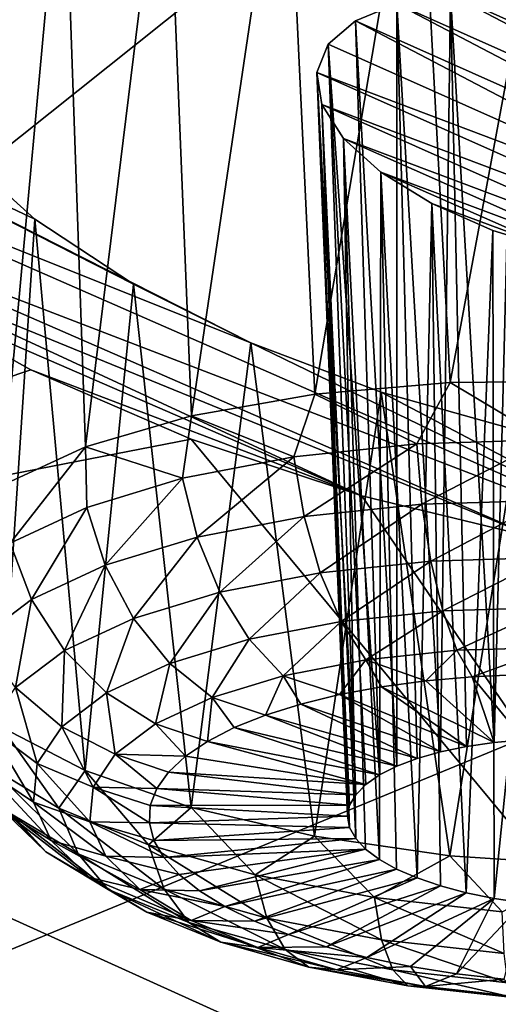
# Model space of a CAD drawing. Header units: metres. Extents: x -92 to 264, y -100 to 50.
# Tile 381 of 656: x 165.47 to 166.47, y -9.44 to -7.36. Entities that reach past the tile are written whole.
import ezdxf

# ---------------------------------------------------------------- set-up
doc = ezdxf.new("R2010")
doc.units = ezdxf.units.M
doc.layers.add('solid_21062050_01', color=7, linetype='CONTINUOUS')

msp = doc.modelspace()

# ---------------------------------------------------------------- linework, layer by layer
at = {"layer": 'solid_21062050_01'}
for points in [[(172.229141, -3.379812, 201.86235), (166.266724, -6.973638, 205.469025), (168.954819, -7.875925, 207.97522)], [(166.266724, -6.973638, 205.469025), (163.806396, -5.999639, 202.763641), (158.197464, -10.016731, 206.424683)], [(168.518906, -7.576312, 150.648804), (166.400116, -6.611272, 149.652298), (166.783447, -6.680131, 149.617188)], [(167.4655, -7.157947, 150.259659), (166.400116, -6.611272, 149.652298), (168.518906, -7.576312, 150.648804)], [(165.775742, -6.883057, 150.466324), (166.027664, -6.860457, 150.307022), (165.829102, -8.198683, 150.019684)], [(166.027664, -6.860457, 150.307022), (166.088577, -8.152824, 149.876862), (165.829102, -8.198683, 150.019684)], [(166.027664, -6.860457, 150.307022), (166.306442, -6.866291, 150.19281), (166.088577, -8.152824, 149.876862)], [(166.306442, -6.866291, 150.19281), (166.373535, -8.128016, 149.787292), (166.088577, -8.152824, 149.876862)], [(166.306442, -6.866291, 150.19281), (166.601547, -6.900631, 150.128845), (166.373535, -8.128016, 149.787292)], [(165.559814, -6.932961, 150.664185), (165.775742, -6.883057, 150.466324), (165.606415, -8.263586, 150.209488)], [(165.775742, -6.883057, 150.466324), (165.829102, -8.198683, 150.019684), (165.606415, -8.263586, 150.209488)], [(166.601547, -6.900631, 150.128845), (166.671478, -8.12534, 149.754883), (166.373535, -8.128016, 149.787292)], [(165.559814, -6.932961, 150.664185), (165.430252, -8.344697, 150.438019), (165.387558, -7.008148, 150.893005)], [(165.559814, -6.932961, 150.664185), (165.606415, -8.263586, 150.209488), (165.430252, -8.344697, 150.438019)], [(166.266724, -6.973638, 205.469025), (158.197464, -10.016731, 206.424683), (161.052063, -11.134311, 209.52887)], [(168.954819, -7.875925, 207.97522), (166.266724, -6.973638, 205.469025), (161.052063, -11.134311, 209.52887)], [(166.374115, -7.311145, 151.043854), (166.261429, -7.331427, 151.135239), (166.353363, -8.905658, 150.567673)], [(167.277878, -7.784872, 151.596176), (166.261429, -7.331427, 151.135239), (166.374115, -7.311145, 151.043854)], [(166.374115, -7.311145, 151.043854), (166.353363, -8.905658, 150.567673), (166.40773, -8.894297, 150.533127)], [(166.506058, -7.307616, 150.97757), (166.374115, -7.311145, 151.043854), (166.46637, -8.885688, 150.505478)], [(167.301987, -7.725498, 151.465469), (166.374115, -7.311145, 151.043854), (166.506058, -7.307616, 150.97757)], [(166.374115, -7.311145, 151.043854), (166.40773, -8.894297, 150.533127), (166.46637, -8.885688, 150.505478)], [(167.277878, -7.784872, 151.596176), (166.374115, -7.311145, 151.043854), (167.301987, -7.725498, 151.465469)], [(166.506058, -7.307616, 150.97757), (166.46637, -8.885688, 150.505478), (166.528275, -8.879979, 150.485184)], [(166.261429, -7.331427, 151.135239), (167.220642, -7.833845, 151.720566), (166.174057, -7.36716, 151.246368)], [(166.261429, -7.331427, 151.135239), (166.174057, -7.36716, 151.246368), (166.261078, -8.935816, 150.654922)], [(166.261429, -7.331427, 151.135239), (166.261078, -8.935816, 150.654922), (166.304199, -8.919577, 150.60849)], [(167.277878, -7.784872, 151.596176), (167.220642, -7.833845, 151.720566), (166.261429, -7.331427, 151.135239)], [(166.261429, -7.331427, 151.135239), (166.304199, -8.919577, 150.60849), (166.353363, -8.905658, 150.567673)], [(166.116714, -7.416331, 151.371063), (166.224747, -8.954099, 150.706146), (166.174057, -7.36716, 151.246368)], [(166.116714, -7.416331, 151.371063), (166.174057, -7.36716, 151.246368), (167.133698, -7.869514, 151.831253)], [(166.261078, -8.935816, 150.654922), (166.174057, -7.36716, 151.246368), (166.224747, -8.954099, 150.706146)], [(167.133698, -7.869514, 151.831253), (166.174057, -7.36716, 151.246368), (167.220642, -7.833845, 151.720566)], [(165.954407, -8.044518, 152.722214), (164.766434, -7.569736, 152.31456), (164.650238, -7.383928, 151.994781)], [(165.499832, -7.784675, 152.402283), (164.650238, -7.383928, 151.994781), (165.340363, -7.640589, 152.184158)], [(165.707291, -7.921256, 152.584229), (164.650238, -7.383928, 151.994781), (165.499832, -7.784675, 152.402283)], [(165.954407, -8.044518, 152.722214), (164.650238, -7.383928, 151.994781), (165.707291, -7.921256, 152.584229)], [(166.116714, -7.416331, 151.371063), (166.092636, -7.476272, 151.502518), (166.174789, -8.995508, 150.819412)], [(166.116714, -7.416331, 151.371063), (167.133698, -7.869514, 151.831253), (166.092636, -7.476272, 151.502518)], [(166.116714, -7.416331, 151.371063), (166.195816, -8.974111, 150.761292), (166.224747, -8.954099, 150.706146)], [(166.116714, -7.416331, 151.371063), (166.174789, -8.995508, 150.819412), (166.195816, -8.974111, 150.761292)], [(166.092636, -7.476272, 151.502518), (166.162018, -9.017925, 150.879501), (166.174789, -8.995508, 150.819412)], [(166.092636, -7.476272, 151.502518), (166.15773, -9.040978, 150.940552), (166.162018, -9.017925, 150.879501)], [(166.092636, -7.476272, 151.502518), (166.103546, -7.543734, 151.633438), (166.15773, -9.040978, 150.940552)], [(166.092636, -7.476272, 151.502518), (167.133698, -7.869514, 151.831253), (167.021988, -7.889931, 151.922089)], [(166.092636, -7.476272, 151.502518), (167.021988, -7.889931, 151.922089), (166.103546, -7.543734, 151.633438)], [(166.103546, -7.543734, 151.633438), (166.161987, -9.064274, 151.001526), (166.15773, -9.040978, 150.940552)], [(166.103546, -7.543734, 151.633438), (166.174713, -9.087413, 151.06134), (166.161987, -9.064274, 151.001526)], [(166.103546, -7.543734, 151.633438), (166.149338, -7.614901, 151.756271), (166.174713, -9.087413, 151.06134)], [(166.103546, -7.543734, 151.633438), (167.021988, -7.889931, 151.922089), (166.891815, -7.893931, 151.987991)], [(166.103546, -7.543734, 151.633438), (166.891815, -7.893931, 151.987991), (166.149338, -7.614901, 151.756271)], [(166.920959, -8.513877, 153.25296), (164.949692, -7.755985, 152.605515), (164.766434, -7.569736, 152.31456)], [(165.954407, -8.044518, 152.722214), (166.920959, -8.513877, 153.25296), (164.766434, -7.569736, 152.31456)], [(166.149338, -7.614901, 151.756271), (166.195709, -9.11, 151.119019), (166.174713, -9.087413, 151.06134)], [(166.149338, -7.614901, 151.756271), (166.224609, -9.131648, 151.173553), (166.195709, -9.11, 151.119019)], [(166.149338, -7.614901, 151.756271), (166.227814, -7.685573, 151.863556), (166.224609, -9.131648, 151.173553)], [(166.149338, -7.614901, 151.756271), (166.891815, -7.893931, 151.987991), (166.750183, -7.881221, 152.025284)], [(166.149338, -7.614901, 151.756271), (166.750183, -7.881221, 152.025284), (166.227814, -7.685573, 151.863556)], [(165.499832, -7.784675, 152.402283), (165.340363, -7.640589, 152.184158), (165.429871, -8.853804, 151.778259)], [(166.227814, -7.685573, 151.863556), (166.26091, -9.151989, 151.223999), (166.224609, -9.131648, 151.173553)], [(166.227814, -7.685573, 151.863556), (166.304001, -9.170672, 151.269516), (166.26091, -9.151989, 151.223999)], [(166.227814, -7.685573, 151.863556), (166.334625, -7.75141, 151.948532), (166.304001, -9.170672, 151.269516)], [(166.227814, -7.685573, 151.863556), (166.750183, -7.881221, 152.025284), (166.604614, -7.852233, 152.03154)], [(166.227814, -7.685573, 151.863556), (166.604614, -7.852233, 152.03154), (166.334625, -7.75141, 151.948532)], [(166.556168, -8.455636, 153.296677), (165.062439, -7.845371, 152.734238), (164.949692, -7.755985, 152.605515)], [(166.556168, -8.455636, 153.296677), (164.949692, -7.755985, 152.605515), (166.920959, -8.513877, 153.25296)], [(166.334625, -7.75141, 151.948532), (166.353149, -9.187381, 151.309326), (166.304001, -9.170672, 151.269516)], [(166.334625, -7.75141, 151.948532), (166.407501, -9.201827, 151.342728), (166.353149, -9.187381, 151.309326)], [(166.334625, -7.75141, 151.948532), (166.463135, -7.808175, 152.005692), (166.407501, -9.201827, 151.342728)], [(166.334625, -7.75141, 151.948532), (166.604614, -7.852233, 152.03154), (166.463135, -7.808175, 152.005692)], [(165.499832, -7.784675, 152.402283), (165.429871, -8.853804, 151.778259), (165.605896, -8.944903, 152.003098)], [(165.707291, -7.921256, 152.584229), (165.499832, -7.784675, 152.402283), (165.605896, -8.944903, 152.003098)], [(166.463135, -7.808175, 152.005692), (166.466125, -9.213763, 151.369156), (166.407501, -9.201827, 151.342728)], [(166.463135, -7.808175, 152.005692), (166.604614, -7.852233, 152.03154), (166.466125, -9.213763, 151.369156)], [(166.187943, -8.366461, 153.280029), (165.062439, -7.845371, 152.734238), (166.556168, -8.455636, 153.296677)], [(165.194641, -7.935986, 152.856873), (165.062439, -7.845371, 152.734238), (166.187943, -8.366461, 153.280029)], [(166.604614, -7.852233, 152.03154), (166.52803, -9.222984, 151.388153), (166.466125, -9.213763, 151.369156)], [(168.954819, -7.875925, 207.97522), (161.052063, -11.134311, 209.52887), (164.166306, -12.169281, 212.40361)], [(171.852524, -8.700409, 210.26532), (168.954819, -7.875925, 207.97522), (164.166306, -12.169281, 212.40361)], [(165.707291, -7.921256, 152.584229), (165.605896, -8.944903, 152.003098), (165.828491, -9.022435, 152.188232)], [(165.954407, -8.044518, 152.722214), (165.707291, -7.921256, 152.584229), (165.828491, -9.022435, 152.188232)], [(165.194641, -7.935986, 152.856873), (165.491287, -8.101921, 153.057617), (164.006042, -8.602236, 154.833908)], [(165.194641, -7.935986, 152.856873), (166.187943, -8.366461, 153.280029), (165.491287, -8.101921, 153.057617)], [(165.954407, -8.044518, 152.722214), (165.828491, -9.022435, 152.188232), (166.087891, -9.083009, 152.325607)], [(166.228592, -8.148529, 152.80986), (166.920959, -8.513877, 153.25296), (165.954407, -8.044518, 152.722214)], [(166.228592, -8.148529, 152.80986), (165.954407, -8.044518, 152.722214), (166.087891, -9.083009, 152.325607)], [(165.491287, -8.101921, 153.057617), (165.828918, -8.247858, 153.200699), (164.006042, -8.602236, 154.833908)], [(165.491287, -8.101921, 153.057617), (166.187943, -8.366461, 153.280029), (165.828918, -8.247858, 153.200699)], [(166.303238, -8.257389, 149.782623), (166.088577, -8.152824, 149.876862), (166.373535, -8.128016, 149.787292)], [(166.575607, -8.249138, 149.737701), (166.303238, -8.257389, 149.782623), (166.373535, -8.128016, 149.787292)], [(166.575607, -8.249138, 149.737701), (166.373535, -8.128016, 149.787292), (166.671478, -8.12534, 149.754883)], [(166.044876, -8.284606, 149.876266), (165.829102, -8.198683, 150.019684), (166.088577, -8.152824, 149.876862)], [(166.303238, -8.257389, 149.782623), (166.044876, -8.284606, 149.876266), (166.088577, -8.152824, 149.876862)], [(166.228592, -8.148529, 152.80986), (166.087891, -9.083009, 152.325607), (166.372787, -9.123979, 152.409195)], [(166.515869, -8.229114, 152.844894), (166.920959, -8.513877, 153.25296), (166.228592, -8.148529, 152.80986)], [(166.515869, -8.229114, 152.844894), (166.228592, -8.148529, 152.80986), (166.372787, -9.123979, 152.409195)], [(165.810425, -8.329744, 150.01506), (165.606415, -8.263586, 150.209488), (165.829102, -8.198683, 150.019684)], [(166.044876, -8.284606, 149.876266), (165.810425, -8.329744, 150.01506), (165.829102, -8.198683, 150.019684)], [(166.515869, -8.229114, 152.844894), (166.372787, -9.123979, 152.409195), (166.670731, -9.143554, 152.435364)], [(165.828918, -8.247858, 153.200699), (167.396027, -10.136693, 156.526321), (164.006042, -8.602236, 154.833908)], [(165.448059, -8.466223, 150.405182), (165.430252, -8.344697, 150.438019), (165.606415, -8.263586, 150.209488)], [(165.608902, -8.391068, 150.193649), (165.448059, -8.466223, 150.405182), (165.606415, -8.263586, 150.209488)], [(165.810425, -8.329744, 150.01506), (165.608902, -8.391068, 150.193649), (165.606415, -8.263586, 150.209488)], [(165.828918, -8.247858, 153.200699), (166.187943, -8.366461, 153.280029), (167.396027, -10.136693, 156.526321)], [(166.066101, -8.410463, 149.882111), (166.044876, -8.284606, 149.876266), (166.303238, -8.257389, 149.782623)], [(166.066101, -8.410463, 149.882111), (166.303238, -8.257389, 149.782623), (166.314224, -8.384326, 149.792175)], [(166.314224, -8.384326, 149.792175), (166.303238, -8.257389, 149.782623), (166.575607, -8.249138, 149.737701)], [(166.314224, -8.384326, 149.792175), (166.575607, -8.249138, 149.737701), (166.575775, -8.376403, 149.749039)], [(165.840958, -8.453811, 150.015381), (165.810425, -8.329744, 150.01506), (166.044876, -8.284606, 149.876266)], [(165.840958, -8.453811, 150.015381), (166.044876, -8.284606, 149.876266), (166.066101, -8.410463, 149.882111)], [(165.64743, -8.512701, 150.18689), (165.608902, -8.391068, 150.193649), (165.810425, -8.329744, 150.01506)], [(165.64743, -8.512701, 150.18689), (165.810425, -8.329744, 150.01506), (165.840958, -8.453811, 150.015381)], [(166.187943, -8.366461, 153.280029), (166.556168, -8.455636, 153.296677), (167.396027, -10.136693, 156.526321)], [(166.066101, -8.410463, 149.882111), (166.314224, -8.384326, 149.792175), (166.09993, -8.52861, 149.917053)], [(166.314224, -8.384326, 149.792175), (166.332794, -8.504081, 149.832657), (166.09993, -8.52861, 149.917053)], [(166.314224, -8.384326, 149.792175), (166.575775, -8.376403, 149.749039), (166.332794, -8.504081, 149.832657)], [(166.575775, -8.376403, 149.749039), (166.578262, -8.496644, 149.792175), (166.332794, -8.504081, 149.832657)], [(165.492966, -8.584872, 150.39003), (165.448059, -8.466223, 150.405182), (165.608902, -8.391068, 150.193649)], [(165.64743, -8.512701, 150.18689), (165.492966, -8.584872, 150.39003), (165.608902, -8.391068, 150.193649)], [(165.840958, -8.453811, 150.015381), (166.066101, -8.410463, 149.882111), (165.888626, -8.569291, 150.042145)], [(166.066101, -8.410463, 149.882111), (166.09993, -8.52861, 149.917053), (165.888626, -8.569291, 150.042145)], [(165.383499, -8.667551, 150.617004), (165.448059, -8.466223, 150.405182), (165.492966, -8.584872, 150.39003)], [(165.64743, -8.512701, 150.18689), (165.840958, -8.453811, 150.015381), (165.707016, -8.62456, 150.203094)], [(165.840958, -8.453811, 150.015381), (165.888626, -8.569291, 150.042145), (165.707016, -8.62456, 150.203094)], [(165.64743, -8.512701, 150.18689), (165.562042, -8.692293, 150.393753), (165.492966, -8.584872, 150.39003)], [(165.64743, -8.512701, 150.18689), (165.707016, -8.62456, 150.203094), (165.562042, -8.692293, 150.393753)], [(166.09993, -8.52861, 149.917053), (166.332794, -8.504081, 149.832657), (166.14415, -8.631331, 149.978836)], [(166.332794, -8.504081, 149.832657), (166.357742, -8.608831, 149.901428), (166.14415, -8.631331, 149.978836)], [(166.332794, -8.504081, 149.832657), (166.578262, -8.496644, 149.792175), (166.357742, -8.608831, 149.901428)], [(166.578262, -8.496644, 149.792175), (166.582901, -8.602011, 149.864288), (166.357742, -8.608831, 149.901428)], [(165.888626, -8.569291, 150.042145), (166.09993, -8.52861, 149.917053), (165.950333, -8.668647, 150.093582)], [(166.09993, -8.52861, 149.917053), (166.14415, -8.631331, 149.978836), (165.950333, -8.668647, 150.093582)], [(165.707016, -8.62456, 150.203094), (165.888626, -8.569291, 150.042145), (165.783752, -8.719342, 150.241211)], [(165.888626, -8.569291, 150.042145), (165.950333, -8.668647, 150.093582), (165.783752, -8.719342, 150.241211)], [(165.383499, -8.667551, 150.617004), (165.492966, -8.584872, 150.39003), (165.45932, -8.769887, 150.606766)], [(165.45932, -8.769887, 150.606766), (165.492966, -8.584872, 150.39003), (165.562042, -8.692293, 150.393753)], [(167.396027, -10.136693, 156.526321), (163.085815, -9.381311, 156.997879), (164.006042, -8.602236, 154.833908)], [(166.14415, -8.631331, 149.978836), (166.357742, -8.608831, 149.901428), (166.195877, -8.711921, 150.063431)], [(166.357742, -8.608831, 149.901428), (166.387451, -8.69174, 149.993988), (166.195877, -8.711921, 150.063431)], [(166.357742, -8.608831, 149.901428), (166.582901, -8.602011, 149.864288), (166.387451, -8.69174, 149.993988)], [(166.582901, -8.602011, 149.864288), (166.589401, -8.685622, 149.960693), (166.387451, -8.69174, 149.993988)], [(165.707016, -8.62456, 150.203094), (165.650772, -8.78147, 150.416092), (165.562042, -8.692293, 150.393753)], [(165.707016, -8.62456, 150.203094), (165.783752, -8.719342, 150.241211), (165.650772, -8.78147, 150.416092)], [(165.950333, -8.668647, 150.093582), (166.14415, -8.631331, 149.978836), (166.022049, -8.745388, 150.166336)], [(166.14415, -8.631331, 149.978836), (166.195877, -8.711921, 150.063431), (166.022049, -8.745388, 150.166336)], [(165.783752, -8.719342, 150.241211), (165.950333, -8.668647, 150.093582), (165.87262, -8.790858, 150.298752)], [(165.950333, -8.668647, 150.093582), (166.022049, -8.745388, 150.166336), (165.87262, -8.790858, 150.298752)], [(171.852524, -8.700409, 210.26532), (164.166306, -12.169281, 212.40361), (167.519424, -13.114744, 215.029739)], [(165.45932, -8.769887, 150.606766), (165.562042, -8.692293, 150.393753), (165.556549, -8.852644, 150.611481)], [(165.556549, -8.852644, 150.611481), (165.562042, -8.692293, 150.393753), (165.650772, -8.78147, 150.416092)], [(166.195877, -8.711921, 150.063431), (166.387451, -8.69174, 149.993988), (166.32225, -8.756, 150.135284)], [(166.387451, -8.69174, 149.993988), (166.419937, -8.747351, 150.104187), (166.32225, -8.756, 150.135284)], [(166.387451, -8.69174, 149.993988), (166.589401, -8.685622, 149.960693), (166.419937, -8.747351, 150.104187)], [(166.589401, -8.685622, 149.960693), (166.520615, -8.742743, 150.083496), (166.419937, -8.747351, 150.104187)], [(165.783752, -8.719342, 150.241211), (165.753372, -8.846581, 150.455597), (165.650772, -8.78147, 150.416092)], [(165.783752, -8.719342, 150.241211), (165.87262, -8.790858, 150.298752), (165.753372, -8.846581, 150.455597)], [(166.022049, -8.745388, 150.166336), (166.195877, -8.711921, 150.063431), (166.140671, -8.78494, 150.226929)], [(166.195877, -8.711921, 150.063431), (166.228775, -8.768582, 150.176361), (166.140671, -8.78494, 150.226929)], [(166.195877, -8.711921, 150.063431), (166.32225, -8.756, 150.135284), (166.228775, -8.768582, 150.176361)], [(165.87262, -8.790858, 150.298752), (166.022049, -8.745388, 150.166336), (165.984985, -8.828113, 150.353836)], [(166.022049, -8.745388, 150.166336), (166.059067, -8.804867, 150.286331), (165.984985, -8.828113, 150.353836)], [(166.022049, -8.745388, 150.166336), (166.140671, -8.78494, 150.226929), (166.059067, -8.804867, 150.286331)], [(166.228775, -8.768582, 150.176361), (166.32225, -8.756, 150.135284), (166.46637, -8.885688, 150.505478)], [(166.32225, -8.756, 150.135284), (166.419937, -8.747351, 150.104187), (166.46637, -8.885688, 150.505478)], [(166.419937, -8.747351, 150.104187), (166.520615, -8.742743, 150.083496), (166.528275, -8.879979, 150.485184)], [(166.419937, -8.747351, 150.104187), (166.528275, -8.879979, 150.485184), (166.46637, -8.885688, 150.505478)], [(165.402756, -8.854361, 150.833954), (165.45932, -8.769887, 150.606766), (165.504669, -8.930127, 150.81987)], [(165.45932, -8.769887, 150.606766), (165.556549, -8.852644, 150.611481), (165.504669, -8.930127, 150.81987)], [(165.556549, -8.852644, 150.611481), (165.650772, -8.78147, 150.416092), (165.668854, -8.910418, 150.630844)], [(165.668854, -8.910418, 150.630844), (165.650772, -8.78147, 150.416092), (165.753372, -8.846581, 150.455597)], [(166.140671, -8.78494, 150.226929), (166.228775, -8.768582, 150.176361), (166.40773, -8.894297, 150.533127)], [(166.228775, -8.768582, 150.176361), (166.46637, -8.885688, 150.505478), (166.40773, -8.894297, 150.533127)], [(165.753372, -8.846581, 150.455597), (165.87262, -8.790858, 150.298752), (165.863007, -8.883352, 150.509644)], [(165.87262, -8.790858, 150.298752), (165.919357, -8.854384, 150.428574), (165.863007, -8.883352, 150.509644)], [(165.87262, -8.790858, 150.298752), (165.984985, -8.828113, 150.353836), (165.919357, -8.854384, 150.428574)], [(166.059067, -8.804867, 150.286331), (166.140671, -8.78494, 150.226929), (166.353363, -8.905658, 150.567673)], [(166.140671, -8.78494, 150.226929), (166.40773, -8.894297, 150.533127), (166.353363, -8.905658, 150.567673)], [(165.984985, -8.828113, 150.353836), (166.059067, -8.804867, 150.286331), (166.304199, -8.919577, 150.60849)], [(166.059067, -8.804867, 150.286331), (166.353363, -8.905658, 150.567673), (166.304199, -8.919577, 150.60849)], [(165.919357, -8.854384, 150.428574), (165.984985, -8.828113, 150.353836), (166.261078, -8.935816, 150.654922)], [(165.984985, -8.828113, 150.353836), (166.304199, -8.919577, 150.60849), (166.261078, -8.935816, 150.654922)], [(165.394547, -8.942466, 151.066589), (165.402756, -8.854361, 150.833954), (165.497147, -9.010942, 151.033249)], [(165.402756, -8.854361, 150.833954), (165.504669, -8.930127, 150.81987), (165.497147, -9.010942, 151.033249)], [(165.404266, -8.936378, 151.646591), (165.549973, -9.023791, 151.864288), (165.429871, -8.853804, 151.778259)], [(165.549973, -9.023791, 151.864288), (165.605896, -8.944903, 152.003098), (165.429871, -8.853804, 151.778259)], [(165.504669, -8.930127, 150.81987), (165.556549, -8.852644, 150.611481), (165.622314, -8.979914, 150.817749)], [(165.556549, -8.852644, 150.611481), (165.668854, -8.910418, 150.630844), (165.622314, -8.979914, 150.817749)], [(165.668854, -8.910418, 150.630844), (165.753372, -8.846581, 150.455597), (165.816635, -8.914653, 150.595978)], [(165.816635, -8.914653, 150.595978), (165.753372, -8.846581, 150.455597), (165.863007, -8.883352, 150.509644)], [(165.863007, -8.883352, 150.509644), (165.919357, -8.854384, 150.428574), (166.224747, -8.954099, 150.706146)], [(165.919357, -8.854384, 150.428574), (166.261078, -8.935816, 150.654922), (166.224747, -8.954099, 150.706146)], [(165.816635, -8.914653, 150.595978), (165.863007, -8.883352, 150.509644), (166.195816, -8.974111, 150.761292)], [(165.863007, -8.883352, 150.509644), (166.224747, -8.954099, 150.706146), (166.195816, -8.974111, 150.761292)], [(165.622314, -8.979914, 150.817749), (165.668854, -8.910418, 150.630844), (165.756058, -8.982649, 150.780136)], [(165.668854, -8.910418, 150.630844), (165.780838, -8.94789, 150.686523), (165.756058, -8.982649, 150.780136)], [(165.668854, -8.910418, 150.630844), (165.816635, -8.914653, 150.595978), (165.780838, -8.94789, 150.686523)], [(165.816635, -8.914653, 150.595978), (166.195816, -8.974111, 150.761292), (165.780838, -8.94789, 150.686523)], [(165.357605, -8.945581, 151.35112), (165.435013, -9.030819, 151.295731), (165.522583, -9.116023, 151.512573)], [(165.450928, -9.036369, 151.582169), (165.357605, -8.945581, 151.35112), (165.522583, -9.116023, 151.512573)], [(165.394547, -8.942466, 151.066589), (165.497147, -9.010942, 151.033249), (165.534256, -9.091985, 151.243439)], [(165.435013, -9.030819, 151.295731), (165.394547, -8.942466, 151.066589), (165.534256, -9.091985, 151.243439)], [(165.590851, -9.120314, 151.791229), (165.549973, -9.023791, 151.864288), (165.404266, -8.936378, 151.646591)], [(165.590851, -9.120314, 151.791229), (165.404266, -8.936378, 151.646591), (165.450928, -9.036369, 151.582169)], [(165.497147, -9.010942, 151.033249), (165.504669, -8.930127, 150.81987), (165.61557, -9.052398, 151.00914)], [(165.504669, -8.930127, 150.81987), (165.622314, -8.979914, 150.817749), (165.61557, -9.052398, 151.00914)], [(165.549973, -9.023791, 151.864288), (165.738617, -9.100718, 152.050735), (165.605896, -8.944903, 152.003098)], [(165.738617, -9.100718, 152.050735), (165.828491, -9.022435, 152.188232), (165.605896, -8.944903, 152.003098)], [(165.780838, -8.94789, 150.686523), (166.174789, -8.995508, 150.819412), (165.756058, -8.982649, 150.780136)], [(165.780838, -8.94789, 150.686523), (166.195816, -8.974111, 150.761292), (166.174789, -8.995508, 150.819412)], [(165.61557, -9.052398, 151.00914), (165.622314, -8.979914, 150.817749), (165.740662, -9.054963, 150.971817)], [(165.622314, -8.979914, 150.817749), (165.742599, -9.01849, 150.875641), (165.740662, -9.054963, 150.971817)], [(165.622314, -8.979914, 150.817749), (165.756058, -8.982649, 150.780136), (165.742599, -9.01849, 150.875641)], [(165.756058, -8.982649, 150.780136), (166.162018, -9.017925, 150.879501), (165.742599, -9.01849, 150.875641)], [(165.756058, -8.982649, 150.780136), (166.174789, -8.995508, 150.819412), (166.162018, -9.017925, 150.879501)], [(165.497147, -9.010942, 151.033249), (165.61557, -9.052398, 151.00914), (165.648849, -9.125085, 151.197647)], [(165.534256, -9.091985, 151.243439), (165.497147, -9.010942, 151.033249), (165.648849, -9.125085, 151.197647)], [(165.435013, -9.030819, 151.295731), (165.534256, -9.091985, 151.243439), (165.614578, -9.170139, 151.442337)], [(165.522583, -9.116023, 151.512573), (165.435013, -9.030819, 151.295731), (165.614578, -9.170139, 151.442337)], [(165.772003, -9.194188, 151.970276), (165.738617, -9.100718, 152.050735), (165.549973, -9.023791, 151.864288)], [(165.772003, -9.194188, 151.970276), (165.549973, -9.023791, 151.864288), (165.590851, -9.120314, 151.791229)], [(165.738617, -9.100718, 152.050735), (165.962952, -9.164205, 152.198761), (165.828491, -9.022435, 152.188232)], [(165.742599, -9.01849, 150.875641), (166.15773, -9.040978, 150.940552), (165.740662, -9.054963, 150.971817)], [(165.742599, -9.01849, 150.875641), (166.162018, -9.017925, 150.879501), (166.15773, -9.040978, 150.940552)], [(165.962952, -9.164205, 152.198761), (166.087891, -9.083009, 152.325607), (165.828491, -9.022435, 152.188232)], [(165.450928, -9.036369, 151.582169), (165.522583, -9.116023, 151.512573), (165.6539, -9.194805, 151.708771)], [(165.590851, -9.120314, 151.791229), (165.450928, -9.036369, 151.582169), (165.6539, -9.194805, 151.708771)], [(165.61557, -9.052398, 151.00914), (165.750229, -9.09161, 151.067474), (165.77121, -9.127971, 151.161407)], [(165.648849, -9.125085, 151.197647), (165.61557, -9.052398, 151.00914), (165.77121, -9.127971, 151.161407)], [(165.61557, -9.052398, 151.00914), (165.740662, -9.054963, 150.971817), (165.750229, -9.09161, 151.067474)], [(165.740662, -9.054963, 150.971817), (166.15773, -9.040978, 150.940552), (166.161987, -9.064274, 151.001526)], [(165.740662, -9.054963, 150.971817), (166.161987, -9.064274, 151.001526), (165.750229, -9.09161, 151.067474)], [(165.750229, -9.09161, 151.067474), (166.161987, -9.064274, 151.001526), (166.174713, -9.087413, 151.06134)], [(165.534256, -9.091985, 151.243439), (165.648849, -9.125085, 151.197647), (165.720901, -9.195182, 151.376053)], [(165.614578, -9.170139, 151.442337), (165.534256, -9.091985, 151.243439), (165.720901, -9.195182, 151.376053)], [(165.750229, -9.09161, 151.067474), (166.174713, -9.087413, 151.06134), (165.77121, -9.127971, 151.161407)], [(165.77121, -9.127971, 151.161407), (166.174713, -9.087413, 151.06134), (166.195709, -9.11, 151.119019)], [(165.962952, -9.164205, 152.198761), (166.214355, -9.211808, 152.302673), (166.087891, -9.083009, 152.325607)], [(166.214355, -9.211808, 152.302673), (166.372787, -9.123979, 152.409195), (166.087891, -9.083009, 152.325607)], [(165.987442, -9.255155, 152.112427), (165.962952, -9.164205, 152.198761), (165.738617, -9.100718, 152.050735)], [(165.987442, -9.255155, 152.112427), (165.738617, -9.100718, 152.050735), (165.772003, -9.194188, 151.970276)], [(165.77121, -9.127971, 151.161407), (166.195709, -9.11, 151.119019), (165.803329, -9.163586, 151.252426)], [(165.803329, -9.163586, 151.252426), (166.195709, -9.11, 151.119019), (165.846176, -9.198009, 151.339401)], [(165.846176, -9.198009, 151.339401), (166.195709, -9.11, 151.119019), (166.224609, -9.131648, 151.173553)], [(165.522583, -9.116023, 151.512573), (165.614578, -9.170139, 151.442337), (165.735031, -9.242402, 151.622299)], [(165.6539, -9.194805, 151.708771), (165.522583, -9.116023, 151.512573), (165.735031, -9.242402, 151.622299)], [(165.590851, -9.120314, 151.791229), (165.6539, -9.194805, 151.708771), (165.823914, -9.264136, 151.876816)], [(165.772003, -9.194188, 151.970276), (165.590851, -9.120314, 151.791229), (165.823914, -9.264136, 151.876816)], [(165.648849, -9.125085, 151.197647), (165.77121, -9.127971, 151.161407), (165.803329, -9.163586, 151.252426)], [(165.720901, -9.195182, 151.376053), (165.648849, -9.125085, 151.197647), (165.803329, -9.163586, 151.252426)], [(165.846176, -9.198009, 151.339401), (166.224609, -9.131648, 151.173553), (165.899231, -9.230806, 151.421219)], [(165.899231, -9.230806, 151.421219), (166.224609, -9.131648, 151.173553), (166.26091, -9.151989, 151.223999)], [(166.214355, -9.211808, 152.302673), (166.48317, -9.241701, 152.358475), (166.372787, -9.123979, 152.409195)], [(166.48317, -9.241701, 152.358475), (166.670731, -9.143554, 152.435364), (166.372787, -9.123979, 152.409195)], [(165.899231, -9.230806, 151.421219), (166.26091, -9.151989, 151.223999), (165.961807, -9.261567, 151.496857)], [(165.961807, -9.261567, 151.496857), (166.26091, -9.151989, 151.223999), (166.304001, -9.170672, 151.269516)], [(165.614578, -9.170139, 151.442337), (165.720901, -9.195182, 151.376053), (165.828934, -9.259995, 151.53746)], [(165.735031, -9.242402, 151.622299), (165.614578, -9.170139, 151.442337), (165.828934, -9.259995, 151.53746)], [(165.720901, -9.195182, 151.376053), (165.803329, -9.163586, 151.252426), (165.846176, -9.198009, 151.339401)], [(165.961807, -9.261567, 151.496857), (166.304001, -9.170672, 151.269516), (166.033142, -9.289903, 151.565384)], [(166.228867, -9.300869, 152.212219), (166.214355, -9.211808, 152.302673), (165.962952, -9.164205, 152.198761)], [(166.228867, -9.300869, 152.212219), (165.962952, -9.164205, 152.198761), (165.987442, -9.255155, 152.112427)], [(166.033142, -9.289903, 151.565384), (166.304001, -9.170672, 151.269516), (166.353149, -9.187381, 151.309326)], [(165.6539, -9.194805, 151.708771), (165.735031, -9.242402, 151.622299), (165.890976, -9.305997, 151.776443)], [(165.823914, -9.264136, 151.876816), (165.6539, -9.194805, 151.708771), (165.890976, -9.305997, 151.776443)], [(165.720901, -9.195182, 151.376053), (165.846176, -9.198009, 151.339401), (165.899231, -9.230806, 151.421219)], [(165.828934, -9.259995, 151.53746), (165.720901, -9.195182, 151.376053), (165.899231, -9.230806, 151.421219)], [(165.772003, -9.194188, 151.970276), (165.823914, -9.264136, 151.876816), (166.026108, -9.321354, 152.010223)], [(165.987442, -9.255155, 152.112427), (165.772003, -9.194188, 151.970276), (166.026108, -9.321354, 152.010223)], [(166.033142, -9.289903, 151.565384), (166.353149, -9.187381, 151.309326), (166.112305, -9.315457, 151.625916)], [(166.112305, -9.315457, 151.625916), (166.353149, -9.187381, 151.309326), (166.407501, -9.201827, 151.342728)], [(166.112305, -9.315457, 151.625916), (166.407501, -9.201827, 151.342728), (166.198334, -9.33791, 151.677689)], [(166.198334, -9.33791, 151.677689), (166.407501, -9.201827, 151.342728), (166.466125, -9.213763, 151.369156)], [(166.198334, -9.33791, 151.677689), (166.466125, -9.213763, 151.369156), (166.290115, -9.356978, 151.720078)], [(166.487, -9.329576, 152.265808), (166.48317, -9.241701, 152.358475), (166.214355, -9.211808, 152.302673)], [(166.487, -9.329576, 152.265808), (166.214355, -9.211808, 152.302673), (166.228867, -9.300869, 152.212219)], [(166.290115, -9.356978, 151.720078), (166.466125, -9.213763, 151.369156), (166.38652, -9.372421, 151.752518)], [(166.38652, -9.372421, 151.752518), (166.466125, -9.213763, 151.369156), (166.52803, -9.222984, 151.388153)], [(165.828934, -9.259995, 151.53746), (165.899231, -9.230806, 151.421219), (165.961807, -9.261567, 151.496857)], [(166.38652, -9.372421, 151.752518), (166.52803, -9.222984, 151.388153), (166.486328, -9.384047, 151.774628)], [(165.735031, -9.242402, 151.622299), (165.828934, -9.259995, 151.53746), (165.968811, -9.317035, 151.675705)], [(165.890976, -9.305997, 151.776443), (165.735031, -9.242402, 151.622299), (165.968811, -9.317035, 151.675705)], [(165.828934, -9.259995, 151.53746), (165.961807, -9.261567, 151.496857), (166.033142, -9.289903, 151.565384)], [(165.968811, -9.317035, 151.675705), (165.828934, -9.259995, 151.53746), (166.033142, -9.289903, 151.565384)], [(165.987442, -9.255155, 152.112427), (166.026108, -9.321354, 152.010223), (166.252686, -9.364257, 152.103867)], [(166.228867, -9.300869, 152.212219), (165.987442, -9.255155, 152.112427), (166.252686, -9.364257, 152.103867)], [(165.823914, -9.264136, 151.876816), (165.890976, -9.305997, 151.776443), (166.076431, -9.358479, 151.898804)], [(166.026108, -9.321354, 152.010223), (165.823914, -9.264136, 151.876816), (166.076431, -9.358479, 151.898804)], [(165.968811, -9.317035, 151.675705), (166.033142, -9.289903, 151.565384), (166.112305, -9.315457, 151.625916)], [(166.228867, -9.300869, 152.212219), (166.252686, -9.364257, 152.103867), (166.494949, -9.391198, 152.15416)], [(166.487, -9.329576, 152.265808), (166.228867, -9.300869, 152.212219), (166.494949, -9.391198, 152.15416)], [(165.890976, -9.305997, 151.776443), (165.968811, -9.317035, 151.675705), (166.135147, -9.364106, 151.785461)], [(166.076431, -9.358479, 151.898804), (165.890976, -9.305997, 151.776443), (166.135147, -9.364106, 151.785461)], [(165.968811, -9.317035, 151.675705), (166.112305, -9.315457, 151.625916), (166.198334, -9.33791, 151.677689)], [(166.135147, -9.364106, 151.785461), (165.968811, -9.317035, 151.675705), (166.198334, -9.33791, 151.677689)], [(166.026108, -9.321354, 152.010223), (166.076431, -9.358479, 151.898804), (166.284271, -9.397832, 151.984711)], [(166.252686, -9.364257, 152.103867), (166.026108, -9.321354, 152.010223), (166.284271, -9.397832, 151.984711)], [(166.135147, -9.364106, 151.785461), (166.198334, -9.33791, 151.677689), (166.290115, -9.356978, 151.720078)], [(166.076431, -9.358479, 151.898804), (166.135147, -9.364106, 151.785461), (166.321548, -9.399403, 151.862503)], [(166.284271, -9.397832, 151.984711), (166.076431, -9.358479, 151.898804), (166.321548, -9.399403, 151.862503)], [(166.321548, -9.399403, 151.862503), (166.135147, -9.364106, 151.785461), (166.290115, -9.356978, 151.720078)], [(166.321548, -9.399403, 151.862503), (166.290115, -9.356978, 151.720078), (166.38652, -9.372421, 151.752518)], [(166.39035, -11.056141, 159.0802), (162.312378, -10.178484, 159.212112), (163.085815, -9.381311, 156.997879)], [(167.396027, -10.136693, 156.526321), (166.39035, -11.056141, 159.0802), (163.085815, -9.381311, 156.997879)], [(166.252686, -9.364257, 152.103867), (166.284271, -9.397832, 151.984711), (166.506485, -9.422544, 152.030838)], [(166.494949, -9.391198, 152.15416), (166.252686, -9.364257, 152.103867), (166.506485, -9.422544, 152.030838)], [(166.321548, -9.399403, 151.862503), (166.38652, -9.372421, 151.752518), (166.486328, -9.384047, 151.774628)], [(166.520859, -9.421567, 151.903885), (166.321548, -9.399403, 151.862503), (166.486328, -9.384047, 151.774628)], [(166.284271, -9.397832, 151.984711), (166.321548, -9.399403, 151.862503), (166.520859, -9.421567, 151.903885)], [(166.506485, -9.422544, 152.030838), (166.284271, -9.397832, 151.984711), (166.520859, -9.421567, 151.903885)]]:
    msp.add_3dface(points, dxfattribs=at)

doc.saveas('drawing.dxf')
